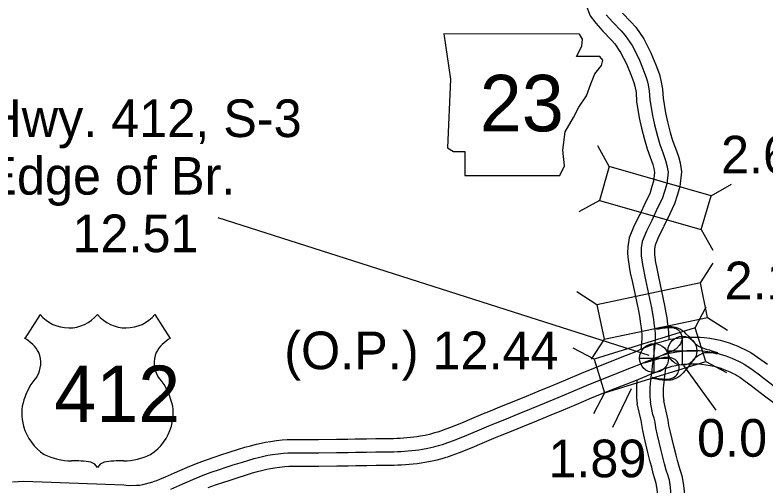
# Model space of a CAD drawing. Extents: x 31699 to 244310, y -8841 to 11474.
# Drawn here: x 136100 to 136661, y -1815 to -1462 of the extents above; entities that cross this region are included whole.
import ezdxf

# ---------------------------------------------------------------- set-up
doc = ezdxf.new("R2010")
doc.units = 0
for name, color, linetype in [('B_Logo', 7, 'Continuous'), ('G-ANNO-TEXT', 7, 'Continuous'), ('Level 21', 7, 'Continuous'), ('Level 55', 7, 'Continuous'), ('R_XS_EARTHWORK_STAGE1', 7, 'Continuous'), ('R_XS_EARTHWORK_STAGE2', 7, 'Continuous'), ('S_AREA_CALC', 7, 'Continuous'), ('S_WALL', 7, 'Continuous'), ('S_WALL_ANNOT', 7, 'Continuous')]:
    doc.layers.add(name, color=color, linetype=linetype)

msp = doc.modelspace()

# ---------------------------------------------------------------- linework, layer by layer
for p, q in [((136118.51, -1686.42), (136106.97, -1704.27)), ((136204.3, -1686.42), (136215.84, -1704.27))]:
    msp.add_line(p, q)
for centre, radius, start, end in [((136140, -1668.34), 28.08, 220.075, 319.6701), ((136182.81, -1668.34), 28.08, 220.3299, 319.925), ((136091.89, -1730.17), 29.98, 30.7809, 59.9883), ((136230.92, -1730.17), 29.98, 120.0117, 149.2191), ((136098.49, -1722.27), 20.55, 328.8105, 21.2108), ((136224.32, -1722.27), 20.55, 158.7892, 211.1895), ((136152.23, -1764.39), 47.94, 138.9565, 162.6913), ((136170.58, -1764.39), 47.94, 17.3087, 41.0435), ((136136.4, -1760.46), 31.68, 160.9576, 197.3819), ((136186.41, -1760.46), 31.68, 342.6181, 19.0424), ((136141.56, -1760.37), 36.66, 195.1074, 237.1312), ((136181.25, -1760.37), 36.66, 302.8688, 344.8926), ((136142.24, -1748.83), 47.07, 244.0771, 269.5779), ((136143.33, -1882.1), 86.22, 81.1942, 90.9539), ((136179.48, -1882.1), 86.22, 89.0461, 98.8058), ((136180.57, -1748.83), 47.07, 270.4221, 295.9229), ((136154.11, -1804.8), 8.26, 28.0342, 72.9864), ((136168.7, -1804.8), 8.26, 107.0136, 151.9658)]:
    msp.add_arc(centre, radius, start, end)
at = {"layer": 'B_Logo'}
for points in [[(136541.69, -1462.11), (136546.57, -1467.69), (136552.92, -1474.28), (136556, -1477.67), (136561.15, -1485.19), (136566.05, -1494.78), (136569.48, -1503.18), (136571.97, -1509.77), (136572.86, -1513.38), (136573.95, -1519.04), (136574.44, -1525.78), (136576.29, -1537.39), (136577.85, -1544.59), (136580.02, -1552.93), (136581.84, -1559.26), (136584.07, -1565.26), (136586.16, -1571.19), (136587.17, -1574.93), (136587.99, -1579.93), (136586.97, -1588.74), (136585.52, -1593.69), (136583.56, -1599.77), (136580.19, -1606.66), (136575.84, -1615.96)], [(136575.84, -1615.96), (136571.82, -1623.98), (136568.53, -1631.74), (136567.82, -1636.55), (136567.77, -1640.02), (136567.91, -1642.56), (136568.74, -1649.03), (136571.14, -1660.36)], [(136571.14, -1660.36), (136575.6, -1681.42)], [(136575.6, -1681.42), (136576.55, -1687.17), (136577.13, -1690.4), (136577.7, -1694.98), (136578.05, -1697.12), (136578.18, -1698.28), (136578.35, -1700.28), (136578.41, -1701.6), (136578.44, -1703.48), (136578.43, -1704.92), (136578.19, -1708.32), (136577.79, -1711.67), (136577.38, -1714.91), (136576.97, -1718.27), (136576.54, -1721.54), (136576.13, -1724.91), (136575.72, -1728.18), (136575.31, -1731.49), (136575.12, -1733.18), (136575.01, -1734.21), (136574.78, -1736.09), (136574.55, -1738.13), (136574.34, -1741.45), (136574.28, -1743.34), (136574.3, -1744.72), (136574.36, -1746.63), (136574.42, -1748.02), (136574.59, -1750.1), (136574.81, -1752.09)], [(136579.13, -1696.54), (136582.55, -1695.94), (136584.2, -1695.73), (136586.95, -1695.42), (136588.82, -1695.33), (136590.89, -1695.42), (136593.22, -1695.79), (136595.13, -1696.39), (136597.21, -1697.42), (136599.5, -1698.95), (136601.11, -1700.49), (136603.16, -1702.51), (136604.73, -1704.25), (136606, -1705.82), (136607.19, -1707.22), (136608.42, -1708.36), (136609.39, -1709.13), (136610.79, -1709.97), (136612.57, -1710.84), (136614.39, -1711.58), (136616.51, -1712.34), (136618.67, -1712.94), (136621.37, -1713.82), (136623.19, -1714.35), (136625.14, -1714.82)], [(136579.24, -1697.45), (136580.77, -1697.11), (136583.35, -1696.69), (136584.67, -1696.47), (136585.26, -1696.39), (136585.99, -1696.28), (136586.53, -1696.19), (136587.23, -1696.09), (136588.63, -1696.01), (136589.44, -1696), (136590.56, -1696.12), (136591.46, -1696.24), (136592.34, -1696.42), (136592.72, -1696.55), (136593.79, -1696.92), (136594.7, -1697.39), (136595.43, -1697.89), (136596.03, -1698.44), (136596.43, -1698.84), (136597.11, -1699.76), (136597.58, -1700.61), (136598.04, -1701.75), (136598.22, -1702.65), (136598.32, -1703.37), (136598.34, -1704.15), (136598.25, -1705.12), (136598.07, -1705.98), (136597.85, -1706.73), (136597.46, -1707.64), (136597.15, -1708.27), (136596.33, -1709.65), (136595.57, -1710.42), (136595.17, -1710.9), (136594.61, -1711.5), (136593.94, -1712.09), (136593.14, -1712.64), (136592.57, -1713.02), (136591.52, -1713.58), (136590.51, -1714.08), (136589.07, -1714.63), (136587.04, -1715.44), (136577.86, -1719.45)], [(136419.29, -1783.57), (136423.3, -1782.21), (136428.37, -1780.38), (136437.64, -1776.66), (136445.14, -1773.51), (136453.87, -1769.78), (136458.94, -1767.69), (136466.02, -1764.85), (136476.77, -1760.44), (136486, -1756.61), (136495.52, -1752.64), (136505.88, -1748.42), (136515.36, -1744.47), (136526.97, -1739.63), (136538.75, -1734.83), (136560.67, -1726.14), (136568.35, -1723), (136571.56, -1721.64), (136575.11, -1720.2), (136576.84, -1719.49), (136579.62, -1718.4), (136581.28, -1717.71), (136582.9, -1717.11), (136584.53, -1716.59), (136588.74, -1715.45), (136591.82, -1714.76), (136594.58, -1714.23), (136598.6, -1713.73), (136602.17, -1713.43), (136604.74, -1713.31), (136608.08, -1713.31), (136611.52, -1713.44), (136614.03, -1713.63), (136617.65, -1714.08), (136621.37, -1714.7), (136624.57, -1715.39), (136627.74, -1716.24), (136630.51, -1717.1), (136633.28, -1718.08), (136635.72, -1719.07), (136638.45, -1720.32), (136640.52, -1721.29), (136643.02, -1722.59), (136644.83, -1723.6), (136646.95, -1724.88), (136651.57, -1728.06), (136656.21, -1731.58), (136659.77, -1734.28), (136667.24, -1740.05)], [(136624.98, -1716.02), (136621.26, -1715.18), (136618.76, -1714.96), (136616.55, -1715.01), (136615.33, -1715.18), (136613.72, -1715.56), (136612.8, -1715.98), (136611.3, -1716.77), (136609.62, -1717.8), (136607.95, -1719.11), (136607.21, -1719.86), (136606.51, -1720.67), (136605.64, -1722.02), (136604.66, -1723.42), (136603.03, -1725.64), (136602.06, -1726.85), (136600.79, -1728.38), (136599.35, -1729.96), (136598.03, -1731.41), (136596.76, -1732.46), (136595.2, -1733.44), (136594.24, -1733.97), (136592.38, -1734.8), (136591.38, -1735.16), (136590.28, -1735.45), (136589.68, -1735.53), (136588.62, -1735.62), (136587.57, -1735.65), (136586.55, -1735.69), (136585.18, -1735.6), (136583.84, -1735.48), (136581.53, -1735.22), (136579.61, -1734.88), (136576.05, -1734.31)], [(136576.17, -1733.24), (136580.84, -1734.21), (136582.83, -1734.46), (136583.93, -1734.55), (136585.5, -1734.66), (136586.68, -1734.71), (136587.83, -1734.67), (136589.04, -1734.52), (136590.28, -1734.23), (136591, -1734.02), (136592.01, -1733.58), (136592.57, -1733.28), (136593.86, -1732.28), (136594.43, -1731.65), (136594.94, -1730.82), (136595.51, -1729.69), (136595.87, -1728.84), (136596.09, -1727.99), (136596.18, -1727.16), (136596.23, -1725.57), (136596.04, -1724.21), (136595.79, -1723.32), (136595.28, -1722.39), (136594.73, -1721.67), (136594.21, -1721.03), (136593.24, -1720.17), (136592.59, -1719.73), (136591.55, -1719.26), (136590.36, -1718.9), (136589.24, -1718.74), (136587.53, -1718.53), (136586.55, -1718.58), (136584.94, -1718.62), (136583.18, -1718.96), (136581.98, -1719.26), (136578.57, -1720.23), (136572.63, -1722.01), (136570.81, -1722.48), (136569.7, -1722.64)], [(136590.22, -1826.11), (136590.27, -1822.18), (136590.17, -1819.17), (136589.8, -1815.63), (136588.93, -1810.42), (136587.71, -1806.46), (136586.55, -1802.78), (136585.4, -1798.1), (136584.31, -1794.15), (136582.52, -1787.19), (136580.17, -1776.75), (136578.83, -1771.26), (136578.21, -1767.05), (136577.65, -1763.97), (136576.47, -1761.3), (136576.1, -1758.69), (136574.81, -1752.09)], [(136216.23, -1817.04), (136223.01, -1814.08), (136232.7, -1809.83), (136240.41, -1806.6), (136246.3, -1804.48), (136252.62, -1802.35), (136256.74, -1800.99), (136262.85, -1798.97), (136269.76, -1796.77), (136274.5, -1795.29), (136278.45, -1794.2), (136282.66, -1793.11), (136285.82, -1792.4), (136288.87, -1791.76), (136292.28, -1791.18), (136296.39, -1790.6), (136300.47, -1790.18), (136303.76, -1789.92), (136306.01, -1789.83), (136307.83, -1789.86), (136310.62, -1789.92), (136321.81, -1789.83), (136326.78, -1789.8), (136340.12, -1789.67), (136348.75, -1789.57), (136354.29, -1789.47), (136362.62, -1789.31), (136369.51, -1789.25), (136379, -1789.09), (136382.97, -1789.09), (136385.6, -1788.99), (136388.25, -1788.9), (136390.95, -1788.73), (136393.65, -1788.51), (136396.41, -1788.24), (136399.11, -1787.95), (136401.77, -1787.58), (136404.42, -1787.12), (136408.37, -1786.37), (136412.91, -1785.36), (136416.41, -1784.41), (136419.29, -1783.57)]]:
    msp.add_lwpolyline(points, dxfattribs=at)
at = {"layer": 'G-ANNO-TEXT'}
for p, q in [((136623.84, -1758), (136599.69, -1724.62)), ((136546.6, -1770.58), (136560.53, -1741.67))]:
    msp.add_line(p, q, dxfattribs=at)
msp.add_lwpolyline([(136420.32, -1476.49), (136425.4, -1510.32), (136423.14, -1561.64), (136427.65, -1564.46), (136436.11, -1564.46), (136436.11, -1582.51), (136507.17, -1582.51), (136510.55, -1575.17), (136509.42, -1563.33), (136511.12, -1549.8), (136517.32, -1539.08), (136521.27, -1531.19), (136526.91, -1522.73), (136530.29, -1513.71), (136533.11, -1506.37), (136538.18, -1500.17), (136539.31, -1496.22), (136537.06, -1493.4), (136519.57, -1493.4), (136523.52, -1485.51), (136524.09, -1480.43), (136521.75, -1476.54)], close=True, dxfattribs=at)
at = {"layer": 'Level 21'}
for p, q in [((136598.73, -1724.36), (136598.73, -1702.7)), ((136577.53, -1729.87), (136577.53, -1708.2)), ((136587.9, -1713.53), (136609.56, -1713.53)), ((136566.7, -1719.03), (136588.36, -1719.03))]:
    msp.add_line(p, q, dxfattribs=at)
for centre in [(136598.73, -1713.53), (136577.53, -1719.03)]:
    msp.add_circle(centre, 10.83, dxfattribs=at)
at = {"layer": 'Level 55'}
for points in [[(136526.5, -1454.54), (136529.73, -1463), (136533.96, -1468.47), (136539.2, -1474.46), (136545.62, -1481.11), (136548.13, -1483.88), (136552.54, -1490.31), (136556.96, -1498.95), (136560.18, -1506.83), (136562.41, -1512.74), (136563.08, -1515.51), (136564.02, -1520.36), (136564.5, -1526.94), (136566.46, -1539.24), (136568.12, -1546.91), (136570.37, -1555.57), (136572.34, -1562.39), (136574.66, -1568.66), (136576.6, -1574.17), (136577.39, -1577.05), (136577.9, -1580.16), (136577.13, -1586.75), (136575.96, -1590.75), (136574.26, -1596.02), (136571.17, -1602.35), (136566.79, -1611.72)], [(136553.94, -1460.93), (136560.22, -1467.44), (136563.86, -1471.45), (136569.76, -1480.07), (136575.15, -1490.61), (136578.79, -1499.52), (136581.54, -1506.81), (136582.63, -1511.24), (136583.88, -1517.73), (136584.38, -1524.63), (136586.12, -1535.54), (136587.58, -1542.27), (136589.66, -1550.29), (136591.35, -1556.14), (136593.47, -1561.86), (136595.71, -1568.22), (136596.95, -1572.8), (136598.09, -1579.69), (136596.8, -1590.73), (136595.08, -1596.63), (136592.85, -1603.52), (136589.22, -1610.97), (136584.9, -1620.19)], [(136566.9, -1611.48), (136562.74, -1619.78), (136558.82, -1629.01), (136557.83, -1635.74), (136557.76, -1640.23), (136557.95, -1643.47), (136558.86, -1650.6), (136559.74, -1655.25), (136561.35, -1662.43)], [(136584.78, -1620.44), (136580.9, -1628.18), (136578.23, -1634.47), (136577.81, -1637.36), (136577.77, -1639.81), (136577.87, -1641.64), (136578.62, -1647.46), (136579.23, -1650.67), (136580.92, -1658.29)], [(136580.92, -1658.29), (136585.42, -1679.57)], [(136561.35, -1662.43), (136565.83, -1683.59)]]:
    msp.add_lwpolyline(points, dxfattribs=at)
at = {"layer": 'R_XS_EARTHWORK_STAGE1'}
for p, q in [((136543.96, -1575.64), (136535.43, -1560.24)), ((136620.08, -1597.49), (136635.48, -1588.96)), ((136536.67, -1601.01), (136521.28, -1609.54)), ((136612.8, -1622.87), (136621.33, -1638.26)), ((136612.11, -1662.73), (136621.71, -1647.98)), ((136534.63, -1679.14), (136519.88, -1669.54)), ((136608.26, -1696.3), (136616.44, -1680.72)), ((136617.58, -1688.56), (136632.34, -1698.16)), ((136540.1, -1704.97), (136530.5, -1719.72)), ((136532.64, -1719.84), (136517.06, -1711.65)), ((136616.1, -1721.51), (136631.69, -1729.69)), ((136540.48, -1745.04), (136532.3, -1760.62))]:
    msp.add_line(p, q, dxfattribs=at)
for points in [[(136536.67, -1601.01), (136612.8, -1622.87), (136620.08, -1597.49), (136543.96, -1575.64)], [(136540.1, -1704.97), (136617.58, -1688.56), (136612.11, -1662.73), (136534.63, -1679.14)], [(136540.48, -1745.04), (136616.1, -1721.51), (136608.26, -1696.3), (136532.64, -1719.84)]]:
    msp.add_lwpolyline(points, close=True, dxfattribs=at)
at = {"layer": 'R_XS_EARTHWORK_STAGE2'}
for points in [[(136600.23, -1825.54), (136600.27, -1822.06), (136600.15, -1818.5), (136599.72, -1814.29), (136598.68, -1808.1), (136597.25, -1803.49), (136596.18, -1800.09), (136595.08, -1795.58), (136593.97, -1791.57), (136592.24, -1784.84), (136589.91, -1774.46), (136588.66, -1769.34), (136588.08, -1765.42), (136584.75, -1750.96)], [(136580.21, -1826.4), (136580.22, -1825.98), (136580.26, -1822.29), (136580.18, -1819.85), (136579.89, -1816.97), (136579.18, -1812.73), (136578.16, -1809.44), (136576.91, -1805.47), (136575.72, -1800.62), (136574.65, -1796.72), (136572.8, -1789.53), (136570.44, -1779.03), (136569.01, -1773.18), (136568.34, -1768.68), (136567.78, -1765.61), (136564.88, -1753.22)]]:
    msp.add_lwpolyline(points, dxfattribs=at)
at = {"layer": 'S_AREA_CALC'}
for points in [[(136565.83, -1683.59), (136566.75, -1689.14), (136567.24, -1691.91), (136567.8, -1696.39), (136568.14, -1698.5), (136568.23, -1699.27), (136568.37, -1700.91), (136568.41, -1701.9), (136568.44, -1703.55), (136568.43, -1704.56), (136568.23, -1707.37), (136567.87, -1710.45), (136567.61, -1712.46)], [(136585.42, -1679.57), (136586.36, -1685.19), (136587.02, -1688.9), (136587.6, -1693.56), (136587.96, -1695.75), (136588.14, -1697.3), (136588.33, -1699.65), (136588.4, -1701.3), (136588.44, -1703.4), (136588.43, -1705.17)], [(136416.09, -1774.09), (136420, -1772.77), (136424.81, -1771.03), (136433.84, -1767.41), (136441.23, -1764.31), (136450, -1760.56), (136455.18, -1758.42), (136462.26, -1755.58), (136472.96, -1751.19), (136482.16, -1747.38), (136491.71, -1743.39), (136502.07, -1739.18), (136511.51, -1735.24), (136523.17, -1730.38), (136535.02, -1725.55), (136556.94, -1716.86), (136564.52, -1713.76), (136567.74, -1712.41), (136571.32, -1710.94), (136573.11, -1710.21), (136575.89, -1709.12), (136577.63, -1708.4), (136579.64, -1707.65), (136581.71, -1707), (136586.33, -1705.74), (136589.78, -1704.96), (136593.02, -1704.35), (136597.56, -1703.78), (136601.51, -1703.45), (136604.51, -1703.3), (136608.28, -1703.32), (136612.08, -1703.45), (136615.03, -1703.68), (136619.09, -1704.19), (136623.24, -1704.88), (136626.91, -1705.67), (136630.52, -1706.63), (136633.66, -1707.61), (136636.82, -1708.73), (136639.69, -1709.89), (136642.65, -1711.25), (136644.95, -1712.32), (136647.77, -1713.79), (136649.86, -1714.95), (136652.38, -1716.48), (136657.42, -1719.96), (136662.25, -1723.61)], [(136422.48, -1793.04), (136426.59, -1791.66), (136431.93, -1789.73), (136441.44, -1785.91), (136449.04, -1782.72), (136457.74, -1779), (136462.71, -1776.95), (136469.78, -1774.11), (136480.58, -1769.68), (136489.84, -1765.84), (136499.33, -1761.89), (136509.69, -1757.67), (136519.21, -1753.7), (136530.78, -1748.87), (136542.48, -1744.11), (136564.41, -1735.41), (136572.18, -1732.23), (136575.39, -1730.88), (136578.9, -1729.45), (136580.56, -1728.77), (136583.35, -1727.67), (136584.93, -1727.03), (136586.16, -1726.57), (136587.35, -1726.19), (136591.15, -1725.16), (136593.86, -1724.55), (136596.14, -1724.11), (136599.64, -1723.68), (136602.83, -1723.41), (136604.96, -1723.31), (136607.89, -1723.31), (136610.95, -1723.43), (136613.03, -1723.59), (136616.21, -1723.98), (136619.5, -1724.53), (136622.23, -1725.12), (136624.97, -1725.85), (136627.35, -1726.59), (136629.73, -1727.43), (136631.75, -1728.25), (136634.26, -1729.4), (136636.1, -1730.26), (136638.27, -1731.39), (136639.81, -1732.25), (136641.52, -1733.29), (136645.71, -1736.17), (136650.17, -1739.55), (136653.7, -1742.22), (136661.17, -1748), (136670.2, -1754.82)], [(136586, -1726.59), (136585.24, -1732.66), (136585.06, -1734.27), (136584.94, -1735.36), (136584.71, -1737.25), (136584.52, -1739), (136584.33, -1741.91), (136584.29, -1743.43), (136584.3, -1744.51), (136584.35, -1746.24), (136584.4, -1747.41), (136584.54, -1749.13), (136584.75, -1750.96)], [(136564.72, -1735.29), (136564.35, -1740.98), (136564.28, -1743.25), (136564.3, -1744.93), (136564.37, -1747.01), (136564.44, -1748.64), (136564.63, -1751.06), (136564.88, -1753.22)], [(136195.42, -1813.66), (136201.96, -1811.75), (136204.11, -1811.11), (136205.71, -1810.61), (136208.1, -1809.64), (136212.27, -1807.86), (136219, -1804.91), (136228.77, -1800.64), (136236.78, -1797.28), (136243.01, -1795.03), (136249.45, -1792.87), (136253.61, -1791.49), (136259.77, -1789.46), (136266.76, -1787.24), (136271.68, -1785.7), (136275.86, -1784.54), (136280.31, -1783.39), (136283.69, -1782.63), (136287, -1781.93), (136290.75, -1781.3), (136295.19, -1780.67), (136299.57, -1780.22), (136303.15, -1779.94), (136305.88, -1779.82), (136308.04, -1779.86), (136310.69, -1779.92), (136321.73, -1779.83), (136326.7, -1779.8), (136340.02, -1779.67), (136348.6, -1779.57), (136354.11, -1779.48), (136362.47, -1779.31), (136369.38, -1779.25), (136378.91, -1779.09), (136382.79, -1779.09), (136385.24, -1779), (136387.76, -1778.91), (136390.24, -1778.75), (136392.76, -1778.55), (136395.39, -1778.29), (136397.89, -1778.03), (136400.22, -1777.7), (136402.63, -1777.28), (136406.35, -1776.58), (136410.5, -1775.65), (136413.7, -1774.78), (136416.48, -1773.97)], [(136244.04, -1815.92), (136249.59, -1813.92), (136255.79, -1811.84), (136259.88, -1810.48), (136265.93, -1808.49), (136272.77, -1806.31), (136277.33, -1804.89), (136281.04, -1803.86), (136285.01, -1802.83), (136287.94, -1802.17), (136290.73, -1801.58), (136293.82, -1801.06), (136297.6, -1800.53), (136301.37, -1800.14), (136304.36, -1799.91), (136306.14, -1799.83), (136307.63, -1799.86), (136310.55, -1799.92), (136321.88, -1799.83), (136326.86, -1799.79), (136340.23, -1799.67), (136348.89, -1799.57), (136354.48, -1799.47), (136362.76, -1799.31), (136369.65, -1799.25), (136379.08, -1799.09), (136383.15, -1799.09), (136385.96, -1798.99), (136388.75, -1798.88), (136391.66, -1798.7), (136394.54, -1798.47), (136397.43, -1798.19), (136400.33, -1797.88), (136403.31, -1797.46), (136406.2, -1796.96), (136410.39, -1796.17), (136415.31, -1795.07), (136419.13, -1794.03), (136422.1, -1793.16)], [(136097.94, -1811.68), (136106.32, -1811.05), (136181.05, -1813.78), (136184.63, -1814.25), (136190.57, -1814.21), (136193.17, -1813.97), (136195.42, -1813.66)]]:
    msp.add_lwpolyline(points, dxfattribs=at)
at = {"layer": 'S_WALL_ANNOT'}
msp.add_line((136251.31, -1613.76), (136573.5, -1716.84), dxfattribs=at)

# ---------------------------------------------------------------- texts
msp.add_text('412', height=42.24).set_placement((136129.04, -1766.92))
at = {"layer": 'G-ANNO-TEXT'}
msp.add_text('23', height=42.24, dxfattribs=at).set_placement((136447.19, -1549.37))
at = {"layer": 'S_WALL'}
for s, height, p in [('2.69', 28.16, (136627.57, -1580.83)), ('2.19', 28.16, (136630.25, -1675.01)), ('(O.P.) 12.44', 28.1599, (136301.04, -1727.32)), ('0.0', 28.16, (136609.67, -1792.81)), ('1.89', 28.16, (136498.48, -1808.18))]:
    msp.add_text(s, height=height, dxfattribs=at).set_placement(p)
at = {"layer": 'S_WALL_ANNOT'}
for s, height, p in [('End Hwy. 412, S-3', 28.1599, (136000.1, -1553.64)), ('at Trail Edge of Br.', 28.1599, (135950.54, -1596.7)), ('12.51', 28.16, (136142.67, -1639.76))]:
    msp.add_text(s, height=height, dxfattribs=at).set_placement(p)

doc.saveas('drawing.dxf')
